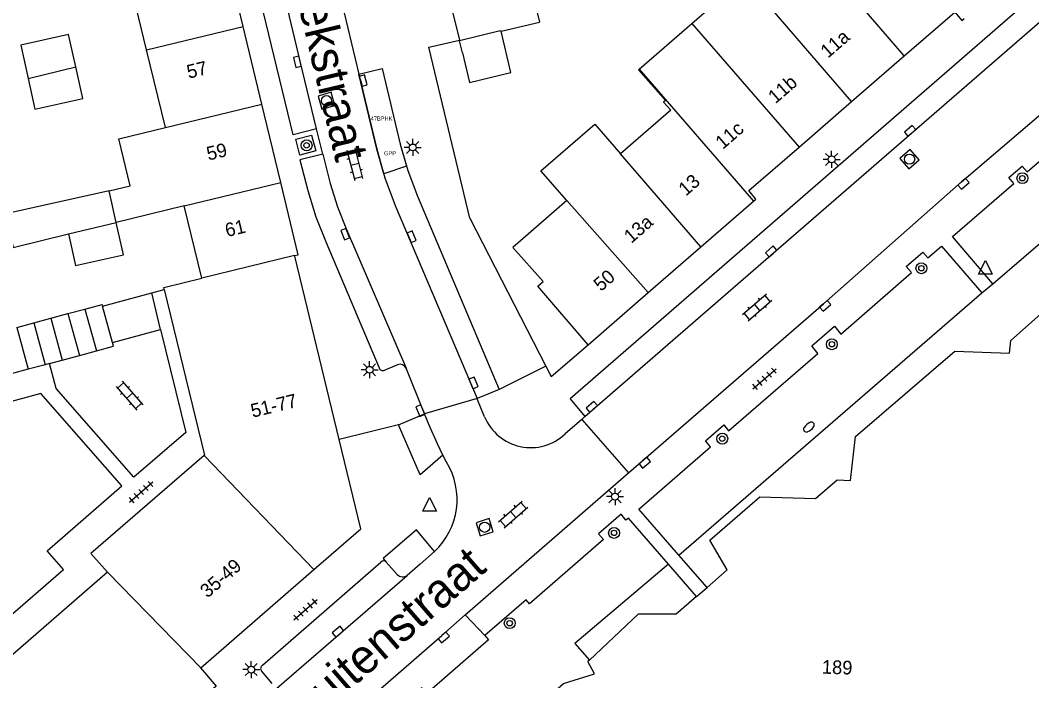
# Model space of a CAD drawing. Extents: x 132998 to 136004, y 396998 to 398512.
# Drawn here: x 133854.6 to 133928.6, y 397190.3 to 397238.6 of the extents above; entities that cross this region are included whole.
import ezdxf

# ---------------------------------------------------------------- set-up
doc = ezdxf.new("R2010")
doc.units = 0
for name, color, linetype in [('bp-anno-kenteken', 7, 'Continuous'), ('bp-grn-parkeervak', 7, 'Continuous'), ('gg-afsc-hekwerk', 7, 'Continuous'), ('gg-afsc-muur', 7, 'Continuous'), ('gg-anno-huisnummerreeks BGT', 7, 'Continuous'), ('gg-anno-openbare ruimte label', 7, 'Continuous'), ('gg-bbg-bijgebouw', 7, 'Continuous'), ('gg-bbg-gedigitaliseerde bebouwing', 7, 'Continuous'), ('gg-bbg-gedigitaliseerde bijgebouw', 7, 'Continuous'), ('gg-bbg-hoofdgebouw', 7, 'Continuous'), ('gg-bbg-luifel en loopbrug', 7, 'Continuous'), ('gg-bbg-tussenscheiding', 7, 'Continuous'), ('gg-knt-verharding', 7, 'Continuous'), ('gg-knt-verharding nz', 7, 'Continuous'), ('gt-grn-groengrens', 7, 'Continuous'), ('gt-grn-weggrens', 7, 'Continuous'), ('gt-symb-boom', 7, 'Continuous'), ('gt-symb-brandkraan', 7, 'Continuous'), ('gt-symb-klinker verharding', 7, 'Continuous'), ('gt-symb-kolk', 7, 'Continuous'), ('gt-symb-lichtmast', 7, 'Continuous'), ('gt-symb-rioolschacht', 7, 'Continuous'), ('gt-symb-tegel verharding', 7, 'Continuous'), ('gt-symb-waterafsluiter', 7, 'Continuous'), ('kenmerkpunt gehandicapten parkeerplaats', 7, 'Continuous')]:
    doc.layers.add(name, color=color, linetype=linetype)

# ---------------------------------------------------------------- blocks, each defined once
blk = doc.blocks.new('gt0-LMAST')
at = {"layer": 'gt-symb-lichtmast'}
for p, q in [((-0.182, 0.173), (-0.447, 0.438)), ((-0.005, 0.246), (-0.005, 0.621)), ((0.172, 0.173), (0.437, 0.438)), ((-0.255, -0.004), (-0.63, -0.004)), ((-0.182, -0.181), (-0.447, -0.446)), ((-0.005, -0.254), (-0.005, -0.629)), ((0.437, -0.446), (0.172, -0.181)), ((0.245, -0.004), (0.62, -0.004))]:
    blk.add_line(p, q, dxfattribs=at)
blk.add_circle((-0.005, -0.004), 0.25, dxfattribs=at)
blk = doc.blocks.new('gt0-KOLK')
at = {"layer": 'gt-symb-kolk'}
blk.add_lwpolyline([(0, 0), (0.375, 0), (0.375, 0.4), (-0.375, 0.4), (-0.375, 0), (0, 0)], dxfattribs=at)
blk = doc.blocks.new('gt0-BOOM')
at = {"layer": 'gt-symb-boom'}
for radius in [0.4, 0.2]:
    blk.add_circle((0, 0), radius, dxfattribs=at)
blk = doc.blocks.new('gt0-RS')
at = {"layer": 'gt-symb-rioolschacht'}
blk.add_lwpolyline([(-0.5, -0.5), (0.5, -0.5), (0.5, 0.5), (-0.5, 0.5)], close=True, dxfattribs=at)
blk.add_circle((0, 0), 0.375, dxfattribs=at)
blk = doc.blocks.new('gt0-KL1')
at = {"layer": 'gt-symb-klinker verharding'}
for p, q in [((-1.15, 0.3), (1.15, 0.3)), ((-1, -0.3), (-1, 0.3)), ((-0.5, 0.3), (-0.5, 0.45)), ((0, -0.3), (0, 0.3)), ((0.5, 0.3), (0.5, 0.45)), ((1, -0.3), (1, 0.3)), ((-1.15, -0.3), (1.15, -0.3)), ((-0.5, -0.45), (-0.5, -0.3)), ((0.5, -0.45), (0.5, -0.3))]:
    blk.add_line(p, q, dxfattribs=at)
blk = doc.blocks.new('gt0-TEG1')
at = {"layer": 'gt-symb-tegel verharding'}
for p, q in [((-1.125, 0), (1.125, 0)), ((-0.9, -0.25), (-0.9, 0.25)), ((-0.45, -0.25), (-0.45, 0.25)), ((0, -0.25), (0, 0.25)), ((0.45, -0.25), (0.45, 0.25)), ((0.9, -0.25), (0.9, 0.25))]:
    blk.add_line(p, q, dxfattribs=at)
blk = doc.blocks.new('gt0-BR')
at = {"layer": 'gt-symb-brandkraan'}
for centre, radius, start, end in [((-0.244, 0), 0.206, 107.56694, 252.43307), ((0.599, -2.664), 3, 106.89205, 107.56694), ((0, -0.691), 0.938, 73.10799, 106.89205), ((-0.599, -2.664), 3, 72.43309, 73.10799), ((0.244, 0), 0.206, 287.56695, 72.43309), ((0.599, 2.664), 3, 252.43307, 253.10797), ((0, 0.691), 0.938, 253.10797, 286.89206), ((-0.599, 2.664), 3, 286.89206, 287.56695)]:
    blk.add_arc(centre, radius, start, end, dxfattribs=at)
blk = doc.blocks.new('gt0-WAFSL')
at = {"layer": 'gt-symb-waterafsluiter'}
for p, q in [((-0.5, -0.333), (0, 0.667)), ((0, 0.667), (0.5, -0.333)), ((0.5, -0.333), (-0.5, -0.333))]:
    blk.add_line(p, q, dxfattribs=at)

msp = doc.modelspace()

# ---------------------------------------------------------------- linework, layer by layer
at = {"layer": 'bp-grn-parkeervak'}
msp.add_lwpolyline([(133880.662, 397229.189), (133879.333, 397234.685), (133881.036, 397235.1), (133882.368, 397229.567), (133882.826, 397227.949), (133881.172, 397227.394), (133880.662, 397229.189)], dxfattribs=at)
at = {"layer": 'gg-afsc-hekwerk'}
msp.add_line((133895.151, 397193.019), (133896.212, 397191.797), dxfattribs=at)
at = {"layer": 'gg-afsc-muur'}
msp.add_line((133864.178, 397218.692), (133865.095, 397218.939), dxfattribs=at)
msp.add_lwpolyline([(133887.468, 397224.143), (133884.461, 397236.676), (133886.695, 397237.17)], dxfattribs=at)
at = {"layer": 'gg-bbg-bijgebouw'}
for p, q in [((133891.838, 397241.544), (133892.565, 397238.502)), ((133885.984, 397240.145), (133886.695, 397237.17)), ((133889.745, 397237.83), (133892.565, 397238.502)), ((133886.703, 397237.137), (133886.695, 397237.17)), ((133886.918, 397236.238), (133886.703, 397237.137)), ((133858.045, 397217.162), (133859.293, 397217.5)), ((133861.308, 397215.044), (133860.582, 397217.721)), ((133855.549, 397216.486), (133856.797, 397216.824)), ((133856.797, 397216.824), (133858.045, 397217.162)), ((133854.3, 397216.148), (133855.549, 397216.486)), ((133856.698, 397213.512), (133857.636, 397213.766)), ((133857.636, 397213.766), (133858.884, 397214.104)), ((133858.884, 397214.104), (133860.132, 397214.442)), ((133855.14, 397213.09), (133853.892, 397212.752)), ((133856.388, 397213.428), (133855.14, 397213.09)), ((133856.698, 397213.512), (133856.388, 397213.428))]:
    msp.add_line(p, q, dxfattribs=at)
for points in [[(133886.918, 397236.238), (133887.432, 397234.088), (133890.464, 397234.818), (133889.745, 397237.83)], [(133859.293, 397217.5), (133860.55, 397217.84), (133860.582, 397217.721)], [(133860.132, 397214.442), (133861.38, 397214.78), (133861.308, 397215.044)]]:
    msp.add_lwpolyline(points, dxfattribs=at)
at = {"layer": 'gg-bbg-gedigitaliseerde bebouwing'}
for p, q in [((133863.803, 397236.468), (133862.469, 397241.979)), ((133903.718, 397238.402), (133907.579, 397241.756)), ((133899.862, 397235.052), (133903.718, 397238.402)), ((133865.18, 397230.777), (133863.803, 397236.468)), ((133866.565, 397225.053), (133861.579, 397223.843)), ((133867.843, 397219.769), (133866.565, 397225.053))]:
    msp.add_line(p, q, dxfattribs=at)
for points in [[(133894.573, 397225.447), (133892.661, 397227.609), (133896.614, 397231.036), (133898.502, 397228.853)], [(133861.073, 397226.142), (133862.602, 397226.513), (133861.769, 397229.949), (133865.18, 397230.777)], [(133865.095, 397218.939), (133865.06, 397219.08), (133867.843, 397219.769)]]:
    msp.add_lwpolyline(points, dxfattribs=at)
at = {"layer": 'gg-bbg-gedigitaliseerde bijgebouw'}
for points in [[(133858.622, 397235.216), (133858.101, 397237.582), (133854.604, 397236.811), (133855.141, 397234.371)], [(133855.141, 397234.371), (133855.634, 397232.137), (133859.131, 397232.907), (133858.622, 397235.216)], [(133861.073, 397226.142), (133853.491, 397224.471), (133854.033, 397222.013), (133858.099, 397222.999)], [(133858.099, 397222.999), (133858.606, 397220.696), (133862.103, 397221.466), (133861.579, 397223.843)]]:
    msp.add_lwpolyline(points, dxfattribs=at)
at = {"layer": 'gg-bbg-hoofdgebouw'}
for p, q in [((133870.873, 397238.176), (133869.541, 397243.688)), ((133872.248, 397232.485), (133870.873, 397238.176)), ((133915.409, 397232.687), (133919.262, 397236.028)), ((133873.632, 397226.761), (133872.248, 397232.485)), ((133911.556, 397229.346), (133915.409, 397232.687)), ((133894.573, 397225.447), (133890.605, 397222.008)), ((133904.381, 397222.053), (133908.235, 397225.393)), ((133900.527, 397218.713), (133904.381, 397222.053)), ((133874.652, 397221.367), (133874.64, 397221.415)), ((133877.903, 397207.963), (133874.652, 397221.367)), ((133896.116, 397214.891), (133900.527, 397218.713)), ((133860.94, 397198.24), (133850.632, 397189.304)), ((133867.763, 397191.251), (133876.039, 397198.427)), ((133904.056, 397196.467), (133904.824, 397197.132)), ((133896.212, 397191.797), (133896.11, 397191.7))]:
    msp.add_line(p, q, dxfattribs=at)
for points in [[(133919.262, 397236.028), (133922.953, 397239.229), (133923.477, 397238.625), (133923.642, 397238.768)], [(133899.862, 397235.052), (133899.807, 397235.004), (133901.78, 397232.762), (133901.65, 397232.648), (133902.182, 397232.042), (133898.502, 397228.853)], [(133908.235, 397225.393), (133908.395, 397225.532), (133907.891, 397226.168), (133911.556, 397229.346)], [(133874.64, 397221.415), (133874.909, 397221.477), (133873.632, 397226.761)], [(133904.824, 397197.132), (133906.3, 397198.41), (133905.03, 397200.59), (133908.69, 397203.76), (133912.77, 397203.64), (133914.34, 397204.99), (133915.33, 397204.96), (133915.7, 397208.17), (133922.95, 397214.41), (133926.96, 397214.27), (133927.05, 397215.2), (133929.22, 397217.12), (133929.8, 397221.93), (133931.16, 397223.09)], [(133896.116, 397214.891), (133892.439, 397219.169), (133892.841, 397219.514), (133890.605, 397222.008)], [(133865.095, 397218.939), (133868.05, 397206.8), (133868.023, 397206.776)], [(133876.039, 397198.427), (133879.49, 397201.42), (133877.903, 397207.963)], [(133868.023, 397206.776), (133859.73, 397199.61), (133860.94, 397198.24)], [(133904.056, 397196.467), (133902.57, 397195.18), (133899.78, 397195.17), (133896.212, 397191.797)], [(133877.746, 397175.576), (133882.056, 397179.361), (133884.04, 397179.958), (133883.774, 397180.855), (133888.184, 397184.727), (133890.171, 397185.329), (133889.893, 397186.218), (133894.314, 397190.098), (133896.594, 397190.792), (133896.11, 397191.7)], [(133867.763, 397191.251), (133867.75, 397191.24), (133868.9, 397189.89), (133857.6, 397180.09)]]:
    msp.add_lwpolyline(points, dxfattribs=at)
at = {"layer": 'gg-bbg-luifel en loopbrug'}
for p, q in [((133860.582, 397217.721), (133864.178, 397218.692)), ((133864.834, 397215.996), (133864.178, 397218.692)), ((133861.308, 397215.044), (133864.834, 397215.996))]:
    msp.add_line(p, q, dxfattribs=at)
at = {"layer": 'gg-bbg-tussenscheiding'}
for p, q in [((133919.262, 397236.028), (133911.434, 397245.105)), ((133915.409, 397232.687), (133907.579, 397241.756)), ((133903.718, 397238.402), (133911.556, 397229.346)), ((133863.803, 397236.468), (133870.873, 397238.176)), ((133855.141, 397234.371), (133858.622, 397235.216)), ((133899.862, 397235.052), (133908.235, 397225.393)), ((133865.18, 397230.777), (133872.248, 397232.485)), ((133904.381, 397222.053), (133898.502, 397228.853)), ((133866.565, 397225.053), (133873.632, 397226.761)), ((133861.579, 397223.843), (133861.073, 397226.142)), ((133900.527, 397218.713), (133894.573, 397225.447)), ((133858.099, 397222.999), (133861.579, 397223.843)), ((133874.64, 397221.415), (133867.843, 397219.769)), ((133859.293, 397217.5), (133860.132, 397214.442)), ((133856.797, 397216.824), (133857.636, 397213.766)), ((133858.045, 397217.162), (133858.884, 397214.104)), ((133854.3, 397216.148), (133855.14, 397213.09)), ((133855.549, 397216.486), (133856.388, 397213.428)), ((133876.039, 397198.427), (133868.023, 397206.776)), ((133867.763, 397191.251), (133860.94, 397198.24))]:
    msp.add_line(p, q, dxfattribs=at)
msp.add_lwpolyline([(133889.745, 397237.83), (133889.696, 397237.818), (133889.685, 397237.867), (133886.703, 397237.137)], dxfattribs=at)
at = {"layer": 'gg-knt-verharding'}
for p, q in [((133877.234, 397243.454), (133879.333, 397234.685)), ((133876.707, 397228.844), (133876.249, 397230.684)), ((133887.468, 397224.143), (133893.02, 397213.328)), ((133924.935, 397218.693), (133925.743, 397219.352)), ((133882.166, 397213.428), (133881.198, 397213.014)), ((133884.146, 397209.82), (133882.796, 397213.163)), ((133889.61, 397211.607), (133887.995, 397210.943)), ((133888.052, 397210.814), (133887.995, 397210.943)), ((133888.543, 397209.62), (133888.052, 397210.814)), ((133882.244, 397209.016), (133884.146, 397209.82)), ((133895.664, 397209.407), (133894.437, 397208.365)), ((133895.89, 397209.626), (133895.664, 397209.407)), ((133885.748, 397206.296), (133885.493, 397206.815)), ((133887.111, 397195.124), (133899.066, 397205.507)), ((133872.283, 397191.434), (133880.94, 397198.985)), ((133882.156, 397198.074), (133881.35, 397198.977)), ((133904.824, 397197.132), (133902.766, 397199.487)), ((133904.056, 397196.467), (133902.003, 397198.829)), ((133872.988, 397190.104), (133872.224, 397191.013))]:
    msp.add_line(p, q, dxfattribs=at)
for points in [[(133945.346, 397252.552), (133944.222, 397253.837), (133894.795, 397210.933), (133895.89, 397209.626)], [(133899.066, 397205.507), (133913.343, 397217.886), (133923.461, 397226.812), (133934.462, 397236.21), (133949.13, 397248.905)], [(133876.249, 397230.684), (133874.531, 397230.256), (133870.376, 397247.381), (133872.148, 397247.818)], [(133879.333, 397234.685), (133881.036, 397235.1), (133882.368, 397229.567), (133882.916, 397227.631), (133883.624, 397225.748), (133889.61, 397211.607)], [(133925.743, 397219.352), (133922.785, 397222.803), (133927.279, 397226.694), (133926.919, 397227.116), (133927.881, 397227.958), (133928.248, 397227.551), (133934.588, 397232.978)], [(133875.885, 397230.233), (133876.192, 397229.071), (133875.031, 397228.765), (133874.726, 397229.929), (133875.885, 397230.233)], [(133876.707, 397228.844), (133875.028, 397228.407), (133875.608, 397226.169), (133876.183, 397224.238), (133876.939, 397222.371), (133880.826, 397213.187)], [(133902.766, 397199.487), (133899.828, 397202.85), (133905.082, 397207.422), (133904.712, 397207.844), (133906.057, 397209.017), (133906.406, 397208.582), (133912.935, 397214.243), (133912.487, 397214.796), (133914.158, 397216.248), (133914.616, 397215.649), (133919.781, 397220.169), (133919.399, 397220.612), (133920.608, 397221.654), (133920.979, 397221.24), (133921.993, 397222.11), (133924.935, 397218.693)], [(133864.834, 397215.996), (133866.666, 397208.472), (133862.874, 397205.195), (133857.195, 397211.68), (133856.698, 397213.512)], [(133893.02, 397213.328), (133893.418, 397212.553), (133896.116, 397214.891)], [(133849.158, 397191.026), (133857.72, 397198.45), (133856.54, 397199.81), (133861.99, 397204.55), (133856.07, 397211.31), (133847.55, 397208.99), (133847.059, 397210.901)], [(133885.493, 397206.815), (133885.096, 397207.645), (133884.475, 397209.005), (133884.146, 397209.82)], [(133885.493, 397206.815), (133883.828, 397205.376), (133882.244, 397209.016)], [(133902.003, 397198.829), (133899.071, 397202.203), (133898.887, 397202.059), (133898.539, 397202.491), (133896.89, 397201.055), (133897.247, 397200.623), (133891.837, 397195.934), (133891.581, 397196.219), (133888.562, 397193.62)], [(133884.867, 397199.752), (133883.548, 397201.338), (133881.116, 397199.24), (133881.35, 397198.977)], [(133884.867, 397199.752), (133883.835, 397198.833), (133882.874, 397198.007)], [(133864.865, 397175.749), (133885.421, 397193.615), (133887.111, 397195.124)], [(133888.562, 397193.62), (133888.823, 397193.281), (133884.322, 397189.358), (133883.961, 397189.783), (133882.537, 397188.542), (133882.895, 397188.148), (133877.473, 397183.445), (133877.119, 397183.862), (133875.709, 397182.653), (133876.05, 397182.232), (133870.635, 397177.543), (133870.287, 397177.964), (133868.888, 397176.739), (133869.228, 397176.305), (133864.022, 397171.83), (133863.665, 397172.26), (133862.453, 397171.221), (133863.259, 397170.37)]]:
    msp.add_lwpolyline(points, dxfattribs=at)
for centre, radius, start, end in [((133881.088, 397213.263), 0.273, 196.27844, 293.83964), ((133882.341, 397212.962), 0.497, 23.78447, 110.58888), ((133891.918, 397211.002), 3.647, 202.26414, 313.69509), ((133881.363, 397203.555), 5.171, 312.65451, 32.01055), ((133881.141, 397198.769), 0.295, 44.7946, 132.96975), ((133882.55, 397198.415), 0.521, 220.85578, 308.48201), ((133872.43, 397191.199), 0.277, 121.94818, 222.09658)]:
    msp.add_arc(centre, radius, start, end, dxfattribs=at)
at = {"layer": 'gg-knt-verharding nz'}
for p, q in [((133895.89, 397209.626), (133945.346, 397252.552)), ((133872.965, 397189.438), (133882.874, 397198.007))]:
    msp.add_line(p, q, dxfattribs=at)
for points in [[(133876.249, 397230.684), (133875.034, 397235.633), (133872.148, 397247.818)], [(133879.333, 397234.685), (133880.662, 397229.189), (133881.253, 397227.109), (133881.997, 397225.079), (133887.995, 397210.943)], [(133876.707, 397228.844), (133877.241, 397226.684), (133877.782, 397224.979), (133878.425, 397223.31), (133882.796, 397213.163)]]:
    msp.add_lwpolyline(points, dxfattribs=at)
at = {"layer": 'gt-grn-groengrens'}
for p, q in [((133925.743, 397219.352), (133931.073, 397223.934)), ((133902.766, 397199.487), (133924.935, 397218.693)), ((133902.003, 397198.829), (133895.151, 397193.019))]:
    msp.add_line(p, q, dxfattribs=at)
at = {"layer": 'gt-grn-weggrens'}
for p, q in [((133893.02, 397213.328), (133889.61, 397211.607)), ((133887.995, 397210.943), (133884.146, 397209.82)), ((133895.664, 397209.407), (133899.066, 397205.507)), ((133882.244, 397209.016), (133877.903, 397207.963)), ((133888.562, 397193.62), (133887.111, 397195.124))]:
    msp.add_line(p, q, dxfattribs=at)

# ---------------------------------------------------------------- block references
at = {"layer": 'gt-symb-boom'}
for p in [(133875.515, 397229.479), (133927.906, 397227.075), (133920.514, 397220.488), (133913.96, 397214.922), (133905.935, 397208.014), (133898.023, 397201.117), (133890.383, 397194.509)]:
    msp.add_blockref('gt0-BOOM', p, dxfattribs=at)
at = {"layer": 'gt-symb-brandkraan', "rotation": -139.746814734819}
msp.add_blockref('gt0-BR', (133912.279, 397208.861), dxfattribs=at)
at = {"layer": 'gt-symb-klinker verharding'}
for p, rotation in [((133879.038, 397228.101), -75.40804379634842), ((133908.497, 397217.627), 40.905726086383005), ((133862.555, 397211.156), -48.770950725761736), ((133890.634, 397202.468), 41.14819511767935)]:
    msp.add_blockref('gt0-KL1', p, dxfattribs=dict(at, rotation=rotation))
at = {"layer": 'gt-symb-kolk'}
for p, rotation in [((133875.034, 397235.633), 103.772145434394), ((133879.474, 397234.165), -74.81021283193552), ((133919.816, 397230.39), 40.986533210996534), ((133923.461, 397226.812), -138.56622929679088), ((133878.528, 397223.053), 111.84397692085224), ((133883.021, 397222.711), -66.61335784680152), ((133909.653, 397221.567), 40.905726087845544), ((133913.343, 397217.886), -139.01346679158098), ((133887.547, 397212.017), -67.04963698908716), ((133884.022, 397210.143), 112.30639648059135), ((133896.522, 397210.19), 41.757247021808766), ((133900.136, 397206.407), -139.90831920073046), ((133877.94, 397193.74), 40.84811809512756), ((133885.421, 397193.615), -139.01346679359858)]:
    msp.add_blockref('gt0-KOLK', p, dxfattribs=dict(at, rotation=rotation))
at = {"layer": 'gt-symb-lichtmast'}
for p in [(133883.287, 397229.329), (133913.951, 397228.456), (133880.133, 397213.058), (133898.096, 397203.775), (133871.469, 397191.117)]:
    msp.add_blockref('gt0-LMAST', p, dxfattribs=at)
at = {"layer": 'gt-symb-rioolschacht'}
for p, rotation in [((133876.971, 397232.748), 106.13420459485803), ((133919.651, 397228.469), -138.6900815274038), ((133888.549, 397201.533), -162.48880443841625)]:
    msp.add_blockref('gt0-RS', p, dxfattribs=dict(at, rotation=rotation))
at = {"layer": 'gt-symb-tegel verharding'}
for p, rotation in [((133909.032, 397212.399), 40.905726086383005), ((133863.41, 397204.107), 40.82493528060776), ((133875.435, 397195.506), 41.30991847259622)]:
    msp.add_blockref('gt0-TEG1', p, dxfattribs=dict(at, rotation=rotation))
at = {"layer": 'gt-symb-waterafsluiter'}
for p in [(133925.194, 397220.392), (133884.514, 397203.046)]:
    msp.add_blockref('gt0-WAFSL', p, dxfattribs=at)

# ---------------------------------------------------------------- texts
at = {"layer": 'bp-anno-kenteken'}
msp.add_text('47BPHK', height=0.3, dxfattribs=at).set_placement((133880.207, 397231.291))
at = {"layer": 'gg-anno-huisnummerreeks BGT'}
for s, rotation, p in [('11a', 40.9, (133913.669, 397235.812)), ('57', 13.6, (133866.882, 397234.351)), ('11b', 40.9, (133909.831, 397232.484)), ('11c', 40.9, (133905.978, 397229.143)), ('59', 13.6, (133868.331, 397228.359)), ('13', 40.9, (133903.277, 397225.728)), ('13a', 40.9, (133899.279, 397222.263)), ('61', 13.6, (133869.684, 397222.761)), ('50', 40.7, (133897.056, 397218.742)), ('51-77', 13.6, (133871.566, 397209.544)), ('35-49', 40.9, (133868.258, 397196.313)), ('189', 358.2, (133913.219, 397190.818))]:
    msp.add_text(s, height=1, rotation=rotation, dxfattribs=at).set_placement(p)
at = {"layer": 'gg-anno-openbare ruimte label'}
for s, rotation, p in [('Le Sage ten Broekstraat', 283.4, (133869.31, 397263.237)), ('Buitenstraat', 41.1, (133875.356, 397186.688))]:
    msp.add_text(s, height=2.5, rotation=rotation, dxfattribs=at).set_placement(p)
at = {"layer": 'kenmerkpunt gehandicapten parkeerplaats'}
msp.add_text('GPP', height=0.3, dxfattribs=at).set_placement((133881.185, 397228.745))

doc.saveas('drawing.dxf')
